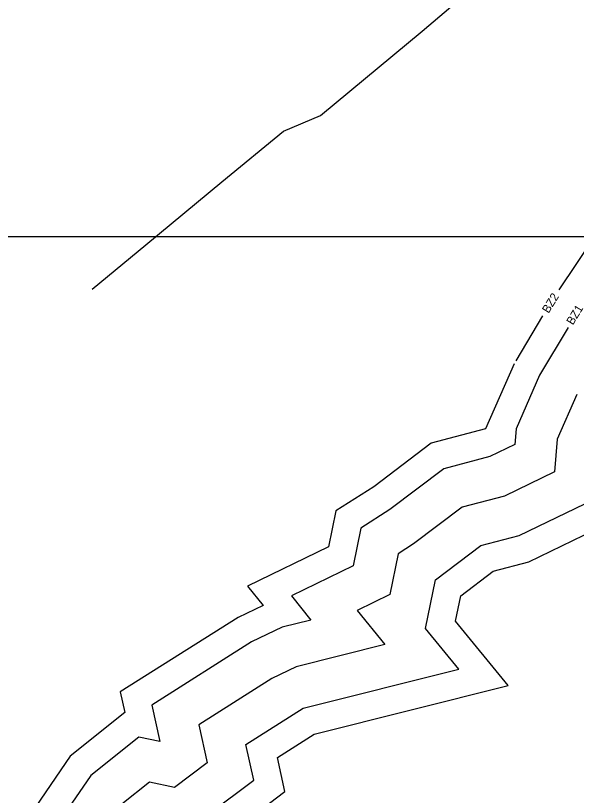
# Model space of a CAD drawing. Extents: x 2384780 to 2405432, y 547869 to 573706.
# Drawn here: x 2398754 to 2399156, y 559532 to 560091 of the extents above; entities that cross this region are included whole.
import ezdxf

# ---------------------------------------------------------------- set-up
doc = ezdxf.new("R2010")
doc.units = 0
for name, color, linetype in [('Old_Level_6', 7, 'Continuous'), ('Old_Level_63', 7, 'Continuous'), ('Prop Buffer Zone 1', 7, 'Continuous'), ('Prop Buffer Zone 2', 7, 'Continuous')]:
    doc.layers.add(name, color=color, linetype=linetype)

msp = doc.modelspace()

# ---------------------------------------------------------------- linework, layer by layer
at = {"layer": 'Old_Level_6'}
for p, q in [((2399045.77, 560080.37), (2399089.87, 560117.94)), ((2398972.79, 560019.76), (2399045.77, 560080.37)), ((2398946.19, 560008.52), (2398972.79, 560019.76)), ((2398901.81, 559972.26), (2398946.19, 560008.52)), ((2398847.21, 559927.01), (2398901.81, 559972.26)), ((2398808.76, 559895.24), (2398847.21, 559927.01)), ((2399156.7, 559819.87), (2399142.58, 559787.81)), ((2399142.58, 559787.81), (2399140.73, 559764.3)), ((2399140.73, 559764.3), (2399104.78, 559746.95)), ((2399104.78, 559746.95), (2399074.47, 559738.96)), ((2399074.47, 559738.96), (2399039.51, 559712.57)), ((2399039.51, 559712.57), (2399028.44, 559705.5)), ((2399028.44, 559705.5), (2399022.52, 559676.43)), ((2399022.52, 559676.43), (2398998.94, 559664.95)), ((2398998.94, 559664.95), (2399018.95, 559640.39)), ((2399018.95, 559640.39), (2398955.34, 559624.48)), ((2398955.34, 559624.48), (2398937.79, 559616.09)), ((2398937.79, 559616.09), (2398885.35, 559582.95)), ((2398885.35, 559582.95), (2398891.34, 559555.69)), ((2398891.34, 559555.69), (2398867.79, 559538.03)), ((2398849.94, 559541.77), (2398830.06, 559525.92)), ((2398867.79, 559538.03), (2398849.94, 559541.77))]:
    msp.add_line(p, q, dxfattribs=at)
at = {"layer": 'Old_Level_63'}
msp.add_lwpolyline([(2402094.4, 551132.7), (2402094.4, 559932.7), (2387694.4, 559932.7), (2387694.4, 551132.7)], close=True, dxfattribs=at)
at = {"layer": 'Prop Buffer Zone 1'}
for p, q in [((2399150.34, 559867.76), (2399129.99, 559833.66)), ((2399129.99, 559833.66), (2399113.07, 559795.24)), ((2399113.07, 559795.24), (2399112.17, 559783.83)), ((2399112.17, 559783.83), (2399094.34, 559775.22)), ((2399094.34, 559775.22), (2399061.11, 559766.46)), ((2399061.11, 559766.46), (2399022.38, 559737.22)), ((2399115.22, 559718.68), (2399169.29, 559744.77)), ((2399022.38, 559737.22), (2399001.57, 559723.95)), ((2399001.57, 559723.95), (2398996.08, 559696.92)), ((2399087.83, 559711.46), (2399115.22, 559718.68)), ((2399055.26, 559686.87), (2399087.83, 559711.46)), ((2398996.08, 559696.92), (2398951.76, 559675.35)), ((2399048.17, 559652.02), (2399055.26, 559686.87)), ((2398951.76, 559675.35), (2398965.87, 559658.04)), ((2398965.87, 559658.04), (2398945.13, 559652.85)), ((2398945.13, 559652.85), (2398923.26, 559642.4)), ((2399072.03, 559622.75), (2399048.17, 559652.02)), ((2398923.26, 559642.4), (2398851.53, 559597.06)), ((2398960.21, 559594.77), (2399072.03, 559622.75)), ((2398851.53, 559597.06), (2398857.29, 559570.88)), ((2398919.17, 559568.83), (2398960.21, 559594.77)), ((2398842.28, 559574.02), (2398807.85, 559546.58)), ((2398857.29, 559570.88), (2398842.28, 559574.02)), ((2398924.79, 559543.28), (2398919.17, 559568.83)), ((2398807.85, 559546.58), (2398778.95, 559504.45)), ((2398874.93, 559505.89), (2398924.79, 559543.28))]:
    msp.add_line(p, q, dxfattribs=at)
at = {"layer": 'Prop Buffer Zone 2'}
for p, q in [((2399188.44, 559961.65), (2399143.68, 559894.84)), ((2399132.04, 559876.12), (2399112.82, 559843.91)), ((2399111.69, 559841.72), (2399091.13, 559795.06)), ((2399091.13, 559795.06), (2399052.2, 559784.8)), ((2399052.2, 559784.8), (2399010.96, 559753.66)), ((2399010.96, 559753.66), (2398983.67, 559736.25)), ((2398983.67, 559736.25), (2398978.45, 559710.58)), ((2399122.18, 559699.83), (2399188.33, 559731.75)), ((2398978.45, 559710.58), (2398920.31, 559682.28)), ((2399096.73, 559693.12), (2399122.18, 559699.83)), ((2399073.35, 559675.47), (2399096.73, 559693.12)), ((2398920.31, 559682.28), (2398931.53, 559668.51)), ((2399069.66, 559657.32), (2399073.35, 559675.47)), ((2398931.53, 559668.51), (2398913.57, 559659.93)), ((2398913.57, 559659.93), (2398828.98, 559606.47)), ((2399107.42, 559610.99), (2399069.66, 559657.32)), ((2398968.18, 559576.15), (2399107.42, 559610.99)), ((2398828.98, 559606.47), (2398832.25, 559591.61)), ((2398832.25, 559591.61), (2398793.05, 559560.36)), ((2398941.72, 559559.42), (2398968.18, 559576.15)), ((2398793.05, 559560.36), (2398764.05, 559518.09)), ((2398947.09, 559535), (2398941.72, 559559.42)), ((2398879.69, 559484.46), (2398947.09, 559535))]:
    msp.add_line(p, q, dxfattribs=at)

# ---------------------------------------------------------------- texts
at = {"layer": 'Prop Buffer Zone 1'}
msp.add_text('BZ1', height=6, rotation=58.4135, dxfattribs=at).set_placement((2399153.84, 559869.14))
at = {"layer": 'Prop Buffer Zone 2'}
msp.add_text('BZ2', height=6, rotation=58.4002, dxfattribs=at).set_placement((2399136.39, 559877.55))

doc.saveas('drawing.dxf')
